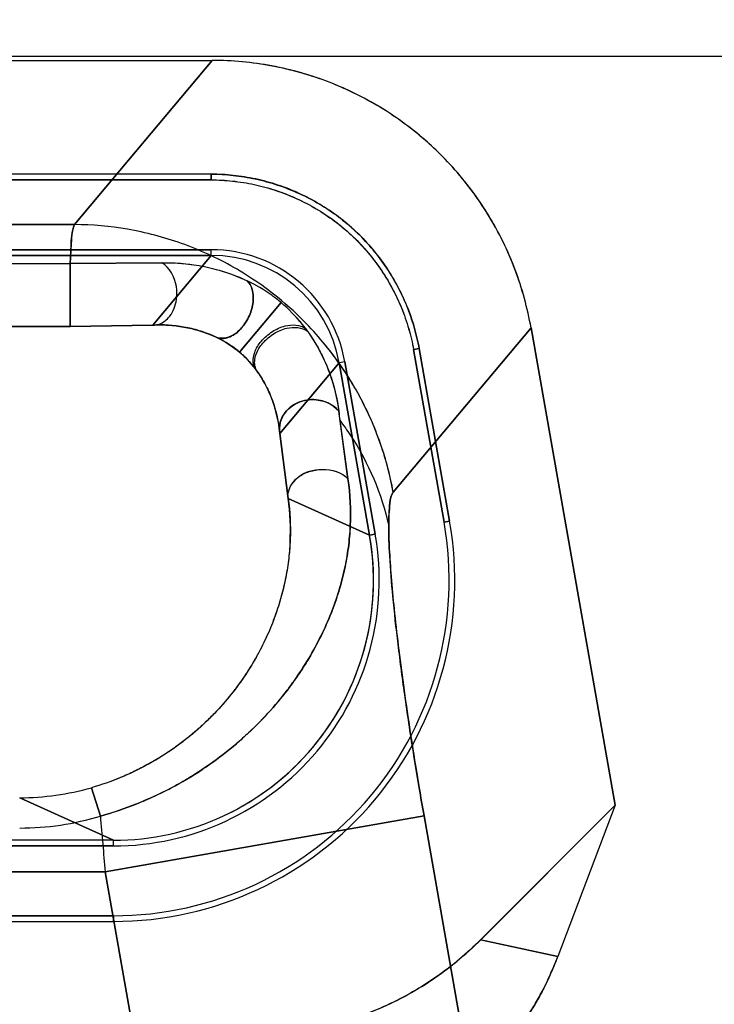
# Model space of a CAD drawing. Header units: millimetres. Extents: x 0 to 297, y 0 to 210.
# Tile 417 of 499: x 240.4447 to 240.5195, y 160.4463 to 160.5523. Entities that reach past the tile are written whole.
import ezdxf

# ---------------------------------------------------------------- set-up
doc = ezdxf.new("R2010")
doc.units = ezdxf.units.MM
doc.header["$LTSCALE"] = 16.335
doc.layers.get('0').update_dxf_attribs({"linetype": 'CONTINUOUS'})
for name, color, linetype in [('AXES_REF', 7, 'CONTINUOUS'), ('INTFCLR_1', 7, 'CONTINUOUS'), ('INTFCLR_144815', 7, 'CONTINUOUS'), ('INTFCLR_72935', 7, 'CONTINUOUS')]:
    doc.layers.add(name, color=color, linetype=linetype)

msp = doc.modelspace()

# ---------------------------------------------------------------- linework, layer by layer
at = {"color": 7, "linetype": 'Continuous'}
for radius in [6.787079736, 6.7865, 6.743039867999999]:
    msp.add_circle((241.4889109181, 154.7114647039), radius, dxfattribs=at)
for radius, start, end in [(6.72, 278.2771290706, 261.7228709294), (6.874, 113.0826918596, 346.8308908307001)]:
    msp.add_arc((241.4889109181, 154.7114647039), radius, start, end, dxfattribs=at)
at = {"layer": 'AXES_REF', "color": 9, "linetype": 'Continuous'}
msp.add_arc((241.4889109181, 154.7114647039), 6.191158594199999, 94.4118118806, 85.5881881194, dxfattribs=at)
at = {"layer": 'INTFCLR_1', "color": 6, "linetype": 'Continuous'}
for p, q in [((240.3839719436, 160.5479370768), (240.4654584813, 160.5479370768)), ((240.4653538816, 160.5356870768), (240.3840765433, 160.5356870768)), ((240.4653538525, 160.5356754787), (240.4653539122, 160.5350622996)), ((240.3840765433, 160.5350746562), (240.4653538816, 160.5350746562)), ((240.4653538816, 160.5275494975), (240.3840765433, 160.5275494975)), ((240.3840765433, 160.5269370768), (240.4653538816, 160.5269370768)), ((240.5088627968, 160.4677021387), (240.4997955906, 160.5191248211)), ((240.4871345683, 160.516786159), (240.4877384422, 160.5168925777)), ((240.4871467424, 160.5167882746), (240.4904249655, 160.498196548)), ((240.487749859, 160.5168946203), (240.491028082, 160.4983028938)), ((240.4791327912, 160.5153751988), (240.4824110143, 160.4967834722)), ((240.4830141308, 160.496889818), (240.4797359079, 160.5154815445)), ((240.4943719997, 160.4532113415), (240.5088627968, 160.4677021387)), ((240.5088627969, 160.4677021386), (240.5026745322, 160.4514317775)), ((240.4548343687, 160.4639370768), (240.3945960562, 160.4639370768)), ((240.3945960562, 160.4633246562), (240.4548343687, 160.4633246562)), ((240.4548343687, 160.4557994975), (240.3945960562, 160.4557994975)), ((240.3945960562, 160.4551870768), (240.4548343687, 160.4551870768))]:
    msp.add_line(p, q, dxfattribs=at)
at = {"layer": 'INTFCLR_1', "color": 9, "linetype": 'Continuous'}
for p, q in [((240.4654584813, 160.5479370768), (240.4506219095, 160.530255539)), ((240.3988085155, 160.530255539), (240.4506219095, 160.530255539)), ((240.4653538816, 160.5269370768), (240.4590573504, 160.5194331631)), ((240.4653538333, 160.5269367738), (240.465353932, 160.5275491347)), ((240.3992601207, 160.5260551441), (240.4501703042, 160.5260551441)), ((240.4501703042, 160.5192784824), (240.4501710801, 160.5260551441)), ((240.4600374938, 160.5261397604), (240.4501703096, 160.526055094)), ((240.4728702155, 160.5218586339), (240.4683870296, 160.5165269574)), ((240.4501703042, 160.5192806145), (240.3992601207, 160.5192806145)), ((240.4590573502, 160.5194331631), (240.4501703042, 160.5192806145)), ((240.4849590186, 160.5014432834), (240.4997955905, 160.5191248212)), ((240.4727459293, 160.5077636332), (240.4791327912, 160.5153751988)), ((240.4797355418, 160.5154815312), (240.4791325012, 160.5153750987)), ((240.4800774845, 160.5028629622), (240.4790860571, 160.5101504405)), ((240.4736529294, 160.500750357), (240.4727459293, 160.5077636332)), ((240.4824110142, 160.4967834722), (240.4736529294, 160.500750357)), ((240.4910254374, 160.4983024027), (240.4904221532, 160.498196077)), ((240.4824101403, 160.4967833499), (240.4830132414, 160.4968896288)), ((240.4534129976, 160.4665337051), (240.4524495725, 160.4695965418)), ((240.4548343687, 160.4639370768), (240.4447265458, 160.4685153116)), ((240.4539315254, 160.4605219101), (240.4882686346, 160.4665764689)), ((240.4882686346, 160.4665764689), (240.5103568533, 160.3413079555)), ((240.4548342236, 160.4633267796), (240.4548345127, 160.4639391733)), ((240.3954988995, 160.4605219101), (240.4539315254, 160.4605219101)), ((240.4749187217, 160.3414976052), (240.4539315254, 160.4605219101)), ((240.4548344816, 160.4558035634), (240.4548342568, 160.4551909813)), ((240.4943719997, 160.4532113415), (240.5026745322, 160.4514317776))]:
    msp.add_line(p, q, dxfattribs=at)
at = {"layer": 'INTFCLR_1', "color": 6, "linetype": 'Continuous'}
for centre, radius, start, end in [((240.4653560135, 160.512948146), 0.0146009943, 9.9916339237, 90.00836582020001), ((240.465357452, 160.5129497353), 0.0139868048, 9.9988799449, 90.00214761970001), ((240.4548477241, 160.4919262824), 0.0367352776, 269.979171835, 9.995450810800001), ((240.4548477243, 160.4919262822), 0.0361226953, 269.9788185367, 9.9953740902), ((240.4548477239, 160.491926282), 0.0285994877, 269.9732464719, 9.994157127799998), ((240.4548092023, 160.4919282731), 0.0280271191, 345.0078624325, 9.993526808), ((240.4548600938, 160.4919211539), 0.027976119, 294.9813292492, 344.9949843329), ((240.4548352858, 160.491961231), 0.0280241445, 269.998124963, 294.9800008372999)]:
    msp.add_arc(centre, radius, start, end, dxfattribs=at)
at = {"layer": 'INTFCLR_1', "color": 9, "linetype": 'Continuous'}
for centre, radius, start, end in [((240.4485342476, 160.4973665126), 0.0253455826, 356.8989578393, 7.672378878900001), ((240.4447270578, 160.4966343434), 0.0281190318, 269.9989566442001, 285.9403577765), ((240.4447171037, 160.4954006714), 0.0301483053, 270.017944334, 286.7644188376), ((242.0299019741, 160.5994803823), 1.5820847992, 184.8203971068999, 185.0389249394)]:
    msp.add_arc(centre, radius, start, end, dxfattribs=at)
at = {"layer": 'INTFCLR_1', "color": 6, "linetype": 'Continuous'}
for points, knots in [([(240.4997955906, 160.5191248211), (240.4996072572, 160.5201929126), (240.4991313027, 160.522312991), (240.4981249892, 160.5254109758), (240.4968357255, 160.5284001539), (240.4952764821, 160.5312534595), (240.4934599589, 160.5339460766), (240.4914026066, 160.5364561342), (240.4891214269, 160.53876312), (240.4866360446, 160.5408473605), (240.4839676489, 160.5426912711), (240.4811386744, 160.5442794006), (240.47817215, 160.5455987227), (240.4750931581, 160.5466366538), (240.4719290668, 160.5473851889), (240.4687083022, 160.5478368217), (240.4665413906, 160.5479370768), (240.4654584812, 160.5479370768)], [0, 0, 0, 0, 0.0668459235, 0.1336927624, 0.2004837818, 0.2671935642, 0.3338090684, 0.4003837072, 0.4669352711, 0.5334824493, 0.6000118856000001, 0.6665555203, 0.7331501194, 0.7998260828, 0.8665291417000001, 0.9332563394, 1, 1, 1, 1]), ([(240.4653538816, 160.5356870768), (240.4661414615, 160.5356871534), (240.4677373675, 160.535598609), (240.4701313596, 160.5352060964), (240.4725141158, 160.5345524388), (240.4748341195, 160.533642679), (240.4770262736, 160.5325019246), (240.4790496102, 160.5311543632), (240.4808893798, 160.5296126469), (240.4825575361, 160.5278681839), (240.4840555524, 160.5259260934), (240.4853585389, 160.5238057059), (240.48642911, 160.5215606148), (240.4872431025, 160.519249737), (240.4876120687, 160.5176765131), (240.487749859, 160.5168946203)], [0, 0, 0, 0, 0.07448509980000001, 0.1508136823, 0.2290298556, 0.307717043, 0.3860546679, 0.4622959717, 0.5371773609, 0.612604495, 0.6901286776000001, 0.7687085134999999, 0.8475354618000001, 0.9249132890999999, 1, 1, 1, 1]), ([(240.4653538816, 160.5350746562), (240.4661184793, 160.5350747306), (240.4676697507, 160.5349884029), (240.4699988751, 160.534605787), (240.4723203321, 160.5339684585), (240.4745810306, 160.5330824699), (240.4767156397, 160.5319715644), (240.4786807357, 160.5306642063), (240.4804658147, 160.5291679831), (240.4820853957, 160.5274750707), (240.4835442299, 160.525584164), (240.4848153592, 160.523517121), (240.4858600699, 160.5213282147), (240.4866535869, 160.5190781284), (240.4870128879, 160.5175478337), (240.4871467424, 160.5167882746)], [0, 0, 0, 0, 0.0743165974, 0.150660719, 0.2290133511, 0.3078648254, 0.3862250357, 0.4624617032, 0.5368207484, 0.6121572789, 0.6897410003, 0.7685183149, 0.8475763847, 0.9250355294, 1, 1, 1, 1]), ([(240.4943719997, 160.4532113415), (240.4936443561, 160.4524836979), (240.4921265, 160.4510942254), (240.4896736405, 160.449217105), (240.4870620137, 160.44756074), (240.484312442, 160.4461398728), (240.4814596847, 160.4449709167), (240.478542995, 160.4440638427), (240.4755863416, 160.4434174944), (240.472581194, 160.4430252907), (240.4705572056, 160.4429370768), (240.4695344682, 160.4429370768)], [0, 0, 0, 0, 0.1119609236, 0.2235464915, 0.335643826, 0.4479966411, 0.5598491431, 0.6706416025, 0.7799103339, 0.8887251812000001, 1, 1, 1, 1]), ([(240.4986827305, 160.4439498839), (240.4989940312, 160.4443637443), (240.4995889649, 160.4452151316), (240.500420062, 160.4465746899), (240.5012229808, 160.4480711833), (240.5019852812, 160.4497003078), (240.5024540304, 160.4508520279), (240.5026745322, 160.4514317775)], [0, 0, 0, 0, 0.1826345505, 0.3659832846, 0.5616736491, 0.7812534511, 1, 1, 1, 1])]:
    msp.add_open_spline(points, degree=3, knots=knots, dxfattribs=at)
at = {"layer": 'INTFCLR_1', "color": 9, "linetype": 'Continuous'}
for points, knots in [([(240.4506219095, 160.530255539), (240.4503190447, 160.5295336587), (240.4502805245, 160.528076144), (240.4501892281, 160.5266820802), (240.4501703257, 160.5260549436)], [0, 0, 0, 0, 0.5551027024, 1, 1, 1, 1]), ([(240.4849590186, 160.5014432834), (240.4842568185, 160.5052824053), (240.482162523, 160.5110320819), (240.4775481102, 160.5176966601), (240.4730958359, 160.5221728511), (240.4679175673, 160.5257793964), (240.4622741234, 160.5283703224), (240.4564565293, 160.5298953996), (240.4525347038, 160.530243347), (240.4506219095, 160.530255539)], [0, 0, 0, 0, 0.2414202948, 0.3694300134, 0.4995741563, 0.6297182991, 0.7577280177, 0.8816758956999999, 1, 1, 1, 1]), ([(240.4590573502, 160.5194331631), (240.4592920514, 160.5194257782), (240.4600072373, 160.5195358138), (240.4611218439, 160.5204374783), (240.4616777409, 160.5220025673), (240.4616784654, 160.5241061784), (240.4608999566, 160.525640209), (240.4600374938, 160.5261397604)], [0, 0, 0, 0, 0.0833533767, 0.2501917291, 0.4793044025, 0.6462033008, 1, 1, 1, 1]), ([(240.4600374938, 160.5261397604), (240.4611915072, 160.5261647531), (240.4631309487, 160.5260458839), (240.4662313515, 160.5254167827), (240.4681282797, 160.5247216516), (240.4692363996, 160.5241929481)], [0, 0, 0, 0, 0.3653598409, 0.6113751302, 1, 1, 1, 1]), ([(240.4657541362, 160.5181834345), (240.4659360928, 160.5180767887), (240.4666065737, 160.517865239), (240.4677709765, 160.5182622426), (240.4688401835, 160.5192741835), (240.4695912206, 160.520593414), (240.4700278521, 160.5222812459), (240.4697716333, 160.5236919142), (240.4692363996, 160.5241929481)], [0, 0, 0, 0, 0.0728072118, 0.2336703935, 0.3928806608, 0.5765480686, 0.7469083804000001, 1, 1, 1, 1]), ([(240.4728702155, 160.5218586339), (240.4725575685, 160.5221218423), (240.4714196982, 160.5230091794), (240.4701681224, 160.5237460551), (240.4692363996, 160.5241929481)], [0, 0, 0, 0, 0.2834098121, 1, 1, 1, 1]), ([(240.4757249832, 160.5187590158), (240.4755479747, 160.5190054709), (240.4747006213, 160.5201278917), (240.4737151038, 160.5211495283), (240.4728702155, 160.5218586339)], [0, 0, 0, 0, 0.2157430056, 1, 1, 1, 1]), ([(240.4657541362, 160.5181834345), (240.4656124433, 160.5182483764), (240.4650607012, 160.5184895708), (240.463956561, 160.5188850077), (240.4618778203, 160.519381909), (240.4601749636, 160.5194871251), (240.4590573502, 160.5194331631)], [0, 0, 0, 0, 0.06807901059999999, 0.2629695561, 0.5112822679, 1, 1, 1, 1]), ([(240.4683870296, 160.5165269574), (240.4681438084, 160.5167320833), (240.467319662, 160.5173664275), (240.4664092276, 160.5178828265), (240.4657541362, 160.5181834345)], [0, 0, 0, 0, 0.3062458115, 1, 1, 1, 1]), ([(240.4704241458, 160.5142667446), (240.4703129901, 160.5144284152), (240.4697176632, 160.5152510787), (240.4690140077, 160.5159993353), (240.4683870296, 160.5165269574)], [0, 0, 0, 0, 0.1931752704, 1, 1, 1, 1]), ([(240.4727459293, 160.5077636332), (240.4726934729, 160.5080294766), (240.4726612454, 160.5088292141), (240.4732636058, 160.5102169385), (240.4746816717, 160.5111849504), (240.4767980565, 160.5116012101), (240.478441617, 160.5109584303), (240.4790860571, 160.5101504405)], [0, 0, 0, 0, 0.09246025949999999, 0.2683065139, 0.4900435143, 0.6473441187, 1, 1, 1, 1]), ([(240.4736529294, 160.500750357), (240.4734788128, 160.5015733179), (240.4743217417, 160.5029796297), (240.4759158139, 160.503704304), (240.4777859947, 160.5040556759), (240.4794215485, 160.5036013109), (240.4800774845, 160.5028629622)], [0, 0, 0, 0, 0.3066250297, 0.4693230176, 0.6399910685, 1, 1, 1, 1]), ([(240.4534129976, 160.4665337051), (240.454745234, 160.4669061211), (240.4567080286, 160.4675710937), (240.4592236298, 160.4686531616), (240.4615993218, 160.4698310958), (240.4638386, 160.4711577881), (240.4659229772, 160.4726184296), (240.4678413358, 160.4741003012), (240.4700085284, 160.4760385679), (240.4719333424, 160.4781050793), (240.4733061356, 160.4797780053), (240.4745227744, 160.481414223), (240.4758595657, 160.4834499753), (240.4771939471, 160.4859117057), (240.478277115, 160.4883396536), (240.4791177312, 160.4907353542), (240.4797401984, 160.4931003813), (240.4801561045, 160.49545645), (240.4804453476, 160.4987087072), (240.4803255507, 160.5011989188), (240.4800774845, 160.5028629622)], [0, 0, 0, 0, 0.0846909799, 0.1265602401, 0.1675980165, 0.2469750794, 0.2855937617, 0.3233756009, 0.3953349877, 0.4633136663, 0.4960537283, 0.5277866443, 0.5881133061, 0.6449782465, 0.699037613, 0.7507133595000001, 0.8002435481, 0.8486089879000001, 0.8969957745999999, 1, 1, 1, 1]), ([(240.4882686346, 160.4665764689), (240.4880920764, 160.4675777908), (240.487721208, 160.4697273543), (240.487027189, 160.4739528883), (240.486246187, 160.4791092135), (240.4854854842, 160.4848391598), (240.4849179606, 160.4899481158), (240.4845725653, 160.4942409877), (240.4844214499, 160.4976289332), (240.4845320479, 160.4998786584), (240.4846986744, 160.5011328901), (240.4849590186, 160.5014432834)], [0, 0, 0, 0, 0.0866994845, 0.1859976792, 0.3651386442, 0.531336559, 0.6789616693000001, 0.8030517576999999, 0.8995236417, 0.9654554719, 1, 1, 1, 1]), ([(240.4738427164, 160.4959953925), (240.4738130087, 160.4954356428), (240.4737060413, 160.4941875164), (240.4734039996, 160.4922539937), (240.4729176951, 160.4901852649), (240.4722563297, 160.4880958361), (240.4714067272, 160.4859869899), (240.470347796, 160.4838643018), (240.4690598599, 160.4817335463), (240.4675170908, 160.4796150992), (240.4657020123, 160.4775413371), (240.4639724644, 160.4759033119), (240.4624417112, 160.4746544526), (240.4607813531, 160.4734329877), (240.4589938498, 160.472323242), (240.4570935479, 160.4713450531), (240.4550860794, 160.470448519), (240.4535158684, 160.4699011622), (240.4524495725, 160.4695965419)], [0, 0, 0, 0, 0.0464645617, 0.1037612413, 0.162063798, 0.2224540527, 0.2852567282, 0.3503329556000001, 0.4188795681, 0.4914042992, 0.5672854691, 0.6470171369, 0.6885299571, 0.7309846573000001, 0.8178223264, 0.8625491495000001, 0.9080755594, 1, 1, 1, 1])]:
    msp.add_open_spline(points, degree=3, knots=knots, dxfattribs=at)
at = {"layer": 'INTFCLR_1', "color": 7, "linetype": 'Continuous'}
for points, knots in [([(240.470272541, 160.5144924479), (240.4701297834, 160.5146533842), (240.4697839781, 160.5152775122), (240.4699346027, 160.5165142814), (240.470723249, 160.5177763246), (240.4718825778, 160.5187722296), (240.4734720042, 160.5195198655), (240.4749170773, 160.5195101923), (240.4755079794, 160.5190673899)], [0, 0, 0, 0, 0.0736077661, 0.2353425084, 0.3944774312, 0.5776473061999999, 0.7473499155, 1, 1, 1, 1]), ([(240.4704241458, 160.5142667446), (240.4702811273, 160.5144358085), (240.4699389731, 160.5150761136), (240.470089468, 160.5163255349), (240.4708900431, 160.5175893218), (240.4720615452, 160.5185663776), (240.4736801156, 160.5192826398), (240.4751323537, 160.5192193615), (240.4757249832, 160.5187590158)], [0, 0, 0, 0, 0.07518522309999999, 0.2381590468, 0.3961133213, 0.5770656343, 0.7452146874, 1, 1, 1, 1]), ([(240.4755079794, 160.5190673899), (240.4756436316, 160.5188872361), (240.4761183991, 160.5182021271), (240.4768970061, 160.5169685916), (240.4777701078, 160.5151806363), (240.4785946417, 160.5129187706), (240.4789577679, 160.5111668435), (240.4790860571, 160.5101504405)], [0, 0, 0, 0, 0.0696907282, 0.2575060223, 0.4501916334, 0.6834092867, 1, 1, 1, 1]), ([(240.4727459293, 160.5077636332), (240.4726672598, 160.5085438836), (240.4724283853, 160.5098785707), (240.4716726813, 160.5121730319), (240.4708937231, 160.5136276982), (240.470272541, 160.5144924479)], [0, 0, 0, 0, 0.3249958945, 0.5587458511, 1, 1, 1, 1])]:
    msp.add_open_spline(points, degree=3, knots=knots, dxfattribs=at)
at = {"layer": 'INTFCLR_144815', "color": 6, "linetype": 'Continuous'}
msp.add_line((239.8089397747, 160.5483959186), (241.0404906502, 160.5483959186), dxfattribs=at)
at = {"layer": 'INTFCLR_72935', "color": 6, "linetype": 'Continuous'}
for p, q in [((240.3839719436, 160.5479370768), (240.4654584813, 160.5479370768)), ((240.4653538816, 160.5356870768), (240.3840765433, 160.5356870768)), ((240.4653539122, 160.5350622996), (240.4653538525, 160.5356754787)), ((240.4653538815, 160.5350746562), (240.3840765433, 160.5350746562)), ((240.3840765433, 160.5275494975), (240.4653538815, 160.5275494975)), ((240.4653538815, 160.5269370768), (240.3840765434, 160.5269370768)), ((240.4997955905, 160.5191248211), (240.5088622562, 160.4677052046)), ((240.4877384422, 160.5168925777), (240.4871345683, 160.516786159)), ((240.4904249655, 160.498196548), (240.4871467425, 160.5167882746)), ((240.4910280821, 160.4983028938), (240.4877498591, 160.5168946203)), ((240.4824110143, 160.4967834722), (240.4791327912, 160.5153751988)), ((240.4797359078, 160.5154815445), (240.4830141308, 160.496889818)), ((240.5088622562, 160.4677052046), (240.4943683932, 160.4532113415)), ((240.5088622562, 160.4677052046), (240.5026726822, 160.4514314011)), ((240.4548343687, 160.4639370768), (240.3945960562, 160.4639370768)), ((240.4548343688, 160.4633246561), (240.3945960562, 160.4633246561)), ((240.3945960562, 160.4557994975), (240.4548343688, 160.4557994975)), ((240.3945960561, 160.4551870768), (240.4548343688, 160.4551870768))]:
    msp.add_line(p, q, dxfattribs=at)
at = {"layer": 'INTFCLR_72935', "color": 9, "linetype": 'Continuous'}
for p, q in [((240.4506219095, 160.530255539), (240.4654584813, 160.5479370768)), ((240.4506219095, 160.530255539), (240.3988085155, 160.530255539)), ((240.4590573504, 160.5194331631), (240.4653538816, 160.5269370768)), ((240.4653538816, 160.5269367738), (240.4653538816, 160.5275491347)), ((240.3992601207, 160.5260551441), (240.4501703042, 160.5260551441)), ((240.4501703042, 160.5260551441), (240.4600374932, 160.5261397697)), ((240.4501703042, 160.5260551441), (240.4501703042, 160.5192784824)), ((240.4683870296, 160.5165269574), (240.4728702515, 160.5218586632)), ((240.3992601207, 160.5192806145), (240.4501703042, 160.5192806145)), ((240.4501703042, 160.5192806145), (240.4590573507, 160.5194331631)), ((240.4997955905, 160.5191248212), (240.4849590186, 160.5014432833)), ((240.4791327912, 160.5153751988), (240.4727459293, 160.5077636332)), ((240.4797355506, 160.5154814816), (240.4791324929, 160.5153751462)), ((240.4792087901, 160.509175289), (240.4800774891, 160.5028629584)), ((240.4727459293, 160.5077636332), (240.4736529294, 160.500750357)), ((240.4736529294, 160.500750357), (240.4824110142, 160.4967834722)), ((240.4904221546, 160.4981960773), (240.4910254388, 160.4983024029)), ((240.4830132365, 160.4968896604), (240.4824101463, 160.4967833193)), ((240.4524495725, 160.4695965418), (240.4534129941, 160.4665337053)), ((240.4447265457, 160.4685153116), (240.4548343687, 160.4639370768)), ((240.4882686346, 160.4665764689), (240.4539315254, 160.4605219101)), ((240.5103568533, 160.3413079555), (240.4882686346, 160.4665764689)), ((240.4548343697, 160.463326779), (240.4548343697, 160.4639391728)), ((240.4539315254, 160.4605219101), (240.3954988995, 160.4605219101)), ((240.4539315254, 160.4605219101), (240.4749187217, 160.3414976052)), ((240.4548342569, 160.4551909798), (240.4548344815, 160.4558035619)), ((240.5026726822, 160.4514314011), (240.4943683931, 160.4532113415))]:
    msp.add_line(p, q, dxfattribs=at)
at = {"layer": 'INTFCLR_72935', "color": 6, "linetype": 'Continuous'}
for centre, radius, start, end in [((240.4653560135, 160.512948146), 0.0146009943, 9.991633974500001, 90.0083661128), ((240.4653573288, 160.5129498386), 0.0139868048, 9.9978529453, 90.00112121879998), ((240.4548477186, 160.491926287), 0.0367352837, 269.9791805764, 9.9954422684), ((240.4548477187, 160.4919262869), 0.0361227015, 269.9788274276, 9.9953652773), ((240.4548477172, 160.4919262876), 0.0285994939, 269.9732598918, 9.9941438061), ((240.4548603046, 160.4919210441), 0.0279758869, 294.9805463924, 10.001575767), ((240.4548357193, 160.4919592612), 0.0280221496, 269.9972385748, 294.9808983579)]:
    msp.add_arc(centre, radius, start, end, dxfattribs=at)
at = {"layer": 'INTFCLR_72935', "color": 9, "linetype": 'Continuous'}
for centre, radius, start, end in [((240.7176646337, 160.5397970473), 0.2404139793, 187.0833765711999, 187.3176961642), ((240.4447270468, 160.4966344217), 0.0281191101, 269.9989789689, 285.940335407), ((240.4447167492, 160.4954030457), 0.0301506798, 270.0186165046, 286.7637561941), ((242.0292772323, 160.5994273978), 1.5814578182, 184.8203862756, 185.0390007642)]:
    msp.add_arc(centre, radius, start, end, dxfattribs=at)
at = {"layer": 'INTFCLR_72935', "color": 6, "linetype": 'Continuous'}
for points, knots in [([(240.4997955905, 160.5191248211), (240.4996069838, 160.5201944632), (240.4991272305, 160.5223296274), (240.498111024, 160.525451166), (240.4968046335, 160.5284663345), (240.4952281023, 160.5313333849), (240.4933964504, 160.5340316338), (240.4913253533, 160.5365420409), (240.4890321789, 160.5388453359), (240.4865384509, 160.5409214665), (240.4838667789, 160.5427538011), (240.4810395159, 160.5443286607), (240.4780808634, 160.5456335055), (240.4750197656, 160.5466570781), (240.4718785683, 160.5473938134), (240.4686837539, 160.5478381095), (240.4665326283, 160.5479370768), (240.4654584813, 160.5479370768)], [0, 0, 0, 0, 0.0669429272, 0.134649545, 0.2020436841, 0.2691704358, 0.3360150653, 0.4027512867, 0.4694641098, 0.536045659, 0.6024530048, 0.6688476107, 0.7352235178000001, 0.8014660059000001, 0.8674993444, 0.933796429, 1, 1, 1, 1]), ([(240.4877498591, 160.5168946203), (240.4876130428, 160.5176709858), (240.4872368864, 160.5192271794), (240.4864545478, 160.521517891), (240.4854089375, 160.5237373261), (240.4841270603, 160.5258398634), (240.4826295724, 160.5277856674), (240.4809391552, 160.5295516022), (240.4790731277, 160.531123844), (240.4770395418, 160.532494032), (240.4748546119, 160.5336448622), (240.4725466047, 160.5345549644), (240.4701616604, 160.5352085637), (240.4677537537, 160.5355860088), (240.4661460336, 160.5356871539), (240.4653538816, 160.5356870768)], [0, 0, 0, 0, 0.0745499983, 0.1510769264, 0.2285625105, 0.3060654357, 0.3835108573, 0.4602971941, 0.5368032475, 0.6138228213, 0.6917426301, 0.7698681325, 0.8479928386, 0.9250884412, 1, 1, 1, 1]), ([(240.4653538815, 160.5350746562), (240.4661185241, 160.5350747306), (240.4676706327, 160.5349760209), (240.469996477, 160.5346151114), (240.4723017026, 160.5339881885), (240.474535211, 160.5331147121), (240.4766543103, 160.5320079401), (240.4786329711, 160.5306860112), (240.4804555, 160.5291629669), (240.4821123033, 160.5274454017), (240.4835846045, 160.525545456), (240.4848471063, 160.5234863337), (240.485876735, 160.5213100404), (240.4866437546, 160.5190670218), (240.4870132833, 160.5175455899), (240.4871467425, 160.5167882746)], [0, 0, 0, 0, 0.0743145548, 0.1508278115, 0.2284084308, 0.3059923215, 0.3834718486, 0.4602992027, 0.5368234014, 0.6138679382, 0.6917878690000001, 0.7699620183, 0.8481650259, 0.9252634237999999, 1, 1, 1, 1]), ([(240.4695308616, 160.4429370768), (240.4706810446, 160.4429370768), (240.4730006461, 160.4430507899), (240.4764542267, 160.4435649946), (240.4798432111, 160.4444209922), (240.4830998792, 160.4455969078), (240.4861976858, 160.4470716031), (240.4891283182, 160.4488341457), (240.491874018, 160.4508742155), (240.49356497, 160.4524079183), (240.4943683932, 160.4532113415)], [0, 0, 0, 0, 0.1251515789, 0.2522228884, 0.3793277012, 0.5048511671, 0.6283660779, 0.7520625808, 0.8763686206, 1, 1, 1, 1]), ([(240.5026726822, 160.4514314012), (240.5024502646, 160.4508466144), (240.5019806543, 160.4496934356), (240.5012174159, 160.4480636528), (240.5004197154, 160.4465773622), (240.4995902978, 160.4452197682), (240.4989968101, 160.4443696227), (240.4986824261, 160.4439515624)], [0, 0, 0, 0, 0.2207138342, 0.4390449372, 0.6345638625, 0.8154723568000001, 1, 1, 1, 1])]:
    msp.add_open_spline(points, degree=3, knots=knots, dxfattribs=at)
at = {"layer": 'INTFCLR_72935', "color": 9, "linetype": 'Continuous'}
for points, knots in [([(240.4501703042, 160.5260551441), (240.4501883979, 160.5266550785), (240.4502789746, 160.5280493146), (240.4503084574, 160.5295087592), (240.4506219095, 160.530255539)], [0, 0, 0, 0, 0.4256475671, 1, 1, 1, 1]), ([(240.4849590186, 160.5014432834), (240.4846148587, 160.5033249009), (240.4835915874, 160.5071260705), (240.4816407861, 160.5113686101), (240.4795178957, 160.5148489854), (240.4770332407, 160.5182156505), (240.4730957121, 160.5221725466), (240.4679175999, 160.5257794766), (240.4622741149, 160.5283703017), (240.4564565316, 160.5298954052), (240.4525347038, 160.530243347), (240.4506219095, 160.530255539)], [0, 0, 0, 0, 0.1182099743, 0.2420382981, 0.2870462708, 0.3700382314, 0.5000568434, 0.6300754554, 0.757961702, 0.8817900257, 1, 1, 1, 1]), ([(240.4590573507, 160.5194331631), (240.4592920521, 160.5194257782), (240.4600072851, 160.5195357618), (240.4611214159, 160.5204378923), (240.4616778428, 160.5220025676), (240.4616784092, 160.5241062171), (240.4608999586, 160.5256402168), (240.4600374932, 160.5261397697)], [0, 0, 0, 0, 0.0833550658, 0.2501974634, 0.4792938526, 0.6461953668, 1, 1, 1, 1]), ([(240.4600374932, 160.5261397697), (240.4604220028, 160.5261481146), (240.4615739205, 160.5261415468), (240.4634961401, 160.5259703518), (240.4662193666, 160.5254206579), (240.4681183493, 160.5247260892), (240.4692311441, 160.5241954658)], [0, 0, 0, 0, 0.1217768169, 0.3645729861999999, 0.6096457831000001, 1, 1, 1, 1]), ([(240.4692311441, 160.5241954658), (240.4693963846, 160.5240408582), (240.4698320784, 160.5234049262), (240.4699631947, 160.5221053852), (240.4695922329, 160.5205885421), (240.4688268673, 160.5192804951), (240.4676656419, 160.5181232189), (240.466314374, 160.5178548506), (240.4657503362, 160.5181851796)], [0, 0, 0, 0, 0.0782851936, 0.2595537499, 0.4302754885, 0.6143230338, 0.7738717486, 1, 1, 1, 1]), ([(240.4728702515, 160.5218586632), (240.472557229, 160.5221223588), (240.4714173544, 160.5230102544), (240.4701644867, 160.5237488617), (240.4692311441, 160.5241954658)], [0, 0, 0, 0, 0.2834458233, 1, 1, 1, 1]), ([(240.4757237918, 160.5187608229), (240.4755468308, 160.5190072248), (240.4746997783, 160.520129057), (240.4737133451, 160.5211484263), (240.4728702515, 160.5218586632)], [0, 0, 0, 0, 0.2158024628, 1, 1, 1, 1]), ([(240.4590573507, 160.5194331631), (240.4593369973, 160.5194466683), (240.4601741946, 160.5194640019), (240.4615728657, 160.5193769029), (240.4635542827, 160.5190266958), (240.464940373, 160.5185561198), (240.4657503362, 160.5181851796)], [0, 0, 0, 0, 0.1223166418, 0.3656786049, 0.6107925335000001, 1, 1, 1, 1]), ([(240.4704231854, 160.5142681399), (240.4702801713, 160.5144371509), (240.4699380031, 160.5150773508), (240.4700885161, 160.5163266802), (240.4708890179, 160.5175904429), (240.4720604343, 160.5185676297), (240.4736788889, 160.5192840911), (240.4751311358, 160.5192210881), (240.4757237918, 160.5187608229)], [0, 0, 0, 0, 0.0751731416, 0.2381354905, 0.3960945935, 0.5770577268, 0.7452154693, 1, 1, 1, 1]), ([(240.4757237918, 160.5187608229), (240.475796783, 160.5186595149), (240.4761387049, 160.5181735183), (240.4767415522, 160.5172168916), (240.4774809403, 160.5158036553), (240.4784455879, 160.5134782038), (240.4789100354, 160.5115314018), (240.4790855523, 160.5101507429)], [0, 0, 0, 0, 0.0401553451, 0.1910866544, 0.3632467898, 0.5524169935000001, 1, 1, 1, 1]), ([(240.4657503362, 160.5181851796), (240.4659367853, 160.5180997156), (240.4668708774, 160.5176435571), (240.4677492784, 160.5170653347), (240.4683870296, 160.5165269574)], [0, 0, 0, 0, 0.1972687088, 1, 1, 1, 1]), ([(240.4683870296, 160.5165269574), (240.4686287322, 160.5163233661), (240.4693765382, 160.5156345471), (240.4700266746, 160.5148446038), (240.4704231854, 160.5142681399)], [0, 0, 0, 0, 0.3111406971, 1, 1, 1, 1]), ([(240.4704231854, 160.5142681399), (240.4708043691, 160.513713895), (240.4714370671, 160.5126128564), (240.4723010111, 160.5104513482), (240.47263959, 160.508818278), (240.4727459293, 160.5077636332)], [0, 0, 0, 0, 0.2895265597, 0.5437663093, 1, 1, 1, 1]), ([(240.4790855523, 160.5101507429), (240.4789070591, 160.5103745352), (240.47828173, 160.5109584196), (240.4768076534, 160.5115221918), (240.4748592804, 160.5113098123), (240.473041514, 160.510087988), (240.4725969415, 160.5085186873), (240.4727459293, 160.5077636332)], [0, 0, 0, 0, 0.0974048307, 0.2870650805, 0.517002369, 0.7381229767, 1, 1, 1, 1]), ([(240.4792089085, 160.5091751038), (240.4796089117, 160.5086419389), (240.482008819, 160.5052226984), (240.48370913, 160.501263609), (240.4844674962, 160.4978334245)], [0, 0, 0, 0, 0.1594749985, 1, 1, 1, 1]), ([(240.4736529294, 160.500750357), (240.4734788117, 160.5015733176), (240.4746270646, 160.5034299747), (240.4773274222, 160.5041432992), (240.4794215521, 160.5036013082), (240.4800774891, 160.5028629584)], [0, 0, 0, 0, 0.3077781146, 0.6386366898, 1, 1, 1, 1]), ([(240.4800774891, 160.5028629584), (240.4803220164, 160.5011968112), (240.4804465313, 160.4987004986), (240.4801531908, 160.4954361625), (240.479733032, 160.4930702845), (240.4791092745, 160.4907072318), (240.4782688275, 160.488324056), (240.4771920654, 160.485902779), (240.4760930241, 160.4838794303), (240.4750712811, 160.4822485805), (240.4739217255, 160.4805655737), (240.4722795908, 160.4784712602), (240.470408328, 160.4764650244), (240.4687295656, 160.4748989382), (240.4668841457, 160.4733210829), (240.4648743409, 160.4718453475), (240.462713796, 160.4704893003), (240.4603989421, 160.4691945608), (240.4573209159, 160.4677776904), (240.4547393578, 160.4669019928), (240.4534129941, 160.4665337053)], [0, 0, 0, 0, 0.1030996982, 0.1517991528, 0.2004966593, 0.250021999, 0.3012693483, 0.3550415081, 0.4120967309, 0.4420700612, 0.4728369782, 0.5368457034, 0.6047964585, 0.6405622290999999, 0.6773607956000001, 0.7534066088, 0.7929243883, 0.8334832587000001, 0.9157234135, 1, 1, 1, 1]), ([(240.4849590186, 160.5014432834), (240.4846900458, 160.5011225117), (240.4845291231, 160.4998149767), (240.4844674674, 160.4986374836), (240.4844674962, 160.4978334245)], [0, 0, 0, 0, 0.3423780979, 1, 1, 1, 1]), ([(240.4736529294, 160.500750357), (240.4738475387, 160.4993058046), (240.4739482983, 160.4971406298), (240.473724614, 160.4942989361), (240.4733987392, 160.4922274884), (240.4729107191, 160.4901607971), (240.4722514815, 160.488082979), (240.4714035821, 160.4859819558), (240.4703436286, 160.48385562), (240.4690521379, 160.4817220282), (240.4675090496, 160.4796051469), (240.4660162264, 160.4779005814), (240.4646792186, 160.4765727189), (240.4632093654, 160.4752480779), (240.4616073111, 160.4740087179), (240.4598810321, 160.47287384), (240.4580348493, 160.4717963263), (240.4555783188, 160.4706195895), (240.4535107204, 160.469899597), (240.4524495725, 160.4695965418)], [0, 0, 0, 0, 0.1067813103, 0.1577540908, 0.2086885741, 0.2602328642, 0.3131777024, 0.3682308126, 0.4260461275, 0.4870443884, 0.5507229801, 0.6177162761, 0.6527846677, 0.6887207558, 0.7626246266, 0.8008675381, 0.8400096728, 0.9191541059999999, 1, 1, 1, 1]), ([(240.4844674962, 160.4978334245), (240.4844675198, 160.4970118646), (240.4845260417, 160.4951845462), (240.4847283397, 160.4921915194), (240.4850539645, 160.4887116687), (240.4854973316, 160.4848110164), (240.4860508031, 160.4805635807), (240.4867041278, 160.4760500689), (240.4872865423, 160.4723606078), (240.4878152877, 160.4691822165), (240.4880920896, 160.4675777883), (240.4882686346, 160.4665764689)], [0, 0, 0, 0, 0.0782080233, 0.1739605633, 0.2855419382, 0.4108856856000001, 0.5476541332, 0.6932768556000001, 0.8450127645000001, 0.9032096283, 1, 1, 1, 1])]:
    msp.add_open_spline(points, degree=3, knots=knots, dxfattribs=at)

doc.saveas('drawing.dxf')
